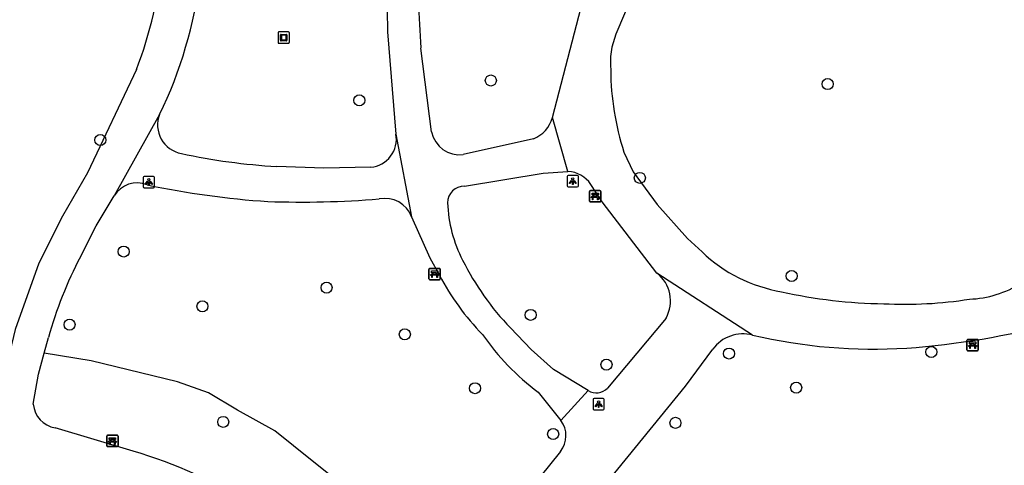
# Model space of a CAD drawing. Extents: x 161402 to 161933, y 381650 to 382313.
# Drawn here: x 161500.4 to 161587.5, y 381876.8 to 381916.2 of the extents above; entities that cross this region are included whole.
import ezdxf

# ---------------------------------------------------------------- set-up
doc = ezdxf.new("R2010")
doc.units = 0
for name, color, linetype in [('IMGEO_Bank', 7, 'Continuous'), ('IMGEO_Boom', 7, 'Continuous'), ('IMGEO_Groenvoorziening', 7, 'Continuous'), ('IMGEO_Kunstobject', 7, 'Continuous'), ('IMGEO_Lichtpunt', 7, 'Continuous'), ('IMGEO_Voetpad_gesloten', 7, 'Continuous'), ('IMGEO_Voetpad_open', 7, 'Continuous')]:
    doc.layers.add(name, color=color, linetype=linetype)

msp = doc.modelspace()

# ---------------------------------------------------------------- linework, layer by layer
at = {"layer": 'IMGEO_Bank'}
for p, q in [((161550.796, 381900.173), (161550.796, 381901.014)), ((161550.796, 381901.014), (161550.796, 381900.173)), ((161550.871, 381901.098), (161551.712, 381901.098)), ((161551.712, 381901.098), (161550.871, 381901.098)), ((161551.796, 381901.023), (161551.796, 381900.182)), ((161551.796, 381900.182), (161551.796, 381901.023)), ((161551.493, 381900.496), (161551.1, 381900.496)), ((161551.105, 381900.604), (161551.105, 381900.71)), ((161551.149, 381900.71), (161551.149, 381900.604)), ((161551.437, 381900.716), (161551.155, 381900.716)), ((161551.155, 381900.598), (161551.437, 381900.598)), ((161551.443, 381900.604), (161551.443, 381900.71)), ((161551.487, 381900.71), (161551.487, 381900.604)), ((161551.721, 381900.098), (161550.88, 381900.098)), ((161550.88, 381900.098), (161551.721, 381900.098)), ((161536.59, 381893.301), (161536.59, 381894.142)), ((161536.59, 381894.142), (161536.59, 381893.301)), ((161536.665, 381894.226), (161537.506, 381894.226)), ((161537.506, 381894.226), (161536.665, 381894.226)), ((161537.59, 381894.151), (161537.59, 381893.31)), ((161537.59, 381893.31), (161537.59, 381894.151)), ((161537.515, 381893.226), (161536.674, 381893.226)), ((161536.674, 381893.226), (161537.515, 381893.226)), ((161537.287, 381893.624), (161536.894, 381893.624)), ((161536.899, 381893.732), (161536.899, 381893.838)), ((161536.943, 381893.838), (161536.943, 381893.732)), ((161537.231, 381893.844), (161536.949, 381893.844)), ((161536.949, 381893.726), (161537.231, 381893.726)), ((161537.237, 381893.732), (161537.237, 381893.838)), ((161537.281, 381893.838), (161537.281, 381893.732)), ((161584.162, 381887.023), (161584.162, 381887.864)), ((161584.162, 381887.864), (161584.162, 381887.023)), ((161584.237, 381887.948), (161585.078, 381887.948)), ((161585.078, 381887.948), (161584.237, 381887.948)), ((161584.859, 381887.346), (161584.466, 381887.346)), ((161584.471, 381887.454), (161584.471, 381887.56)), ((161584.515, 381887.56), (161584.515, 381887.454)), ((161584.803, 381887.566), (161584.521, 381887.566)), ((161584.521, 381887.448), (161584.803, 381887.448)), ((161584.809, 381887.454), (161584.809, 381887.56)), ((161584.853, 381887.56), (161584.853, 381887.454)), ((161585.162, 381887.873), (161585.162, 381887.032)), ((161585.162, 381887.032), (161585.162, 381887.873)), ((161585.087, 381886.948), (161584.246, 381886.948)), ((161584.246, 381886.948), (161585.087, 381886.948)), ((161508.098, 381878.55), (161508.098, 381879.391)), ((161508.098, 381879.391), (161508.098, 381878.55)), ((161508.173, 381879.475), (161509.014, 381879.475)), ((161509.014, 381879.475), (161508.173, 381879.475)), ((161509.098, 381879.4), (161509.098, 381878.559)), ((161509.098, 381878.559), (161509.098, 381879.4)), ((161509.023, 381878.475), (161508.182, 381878.475)), ((161508.182, 381878.475), (161509.023, 381878.475)), ((161508.795, 381878.873), (161508.402, 381878.873)), ((161508.407, 381878.981), (161508.407, 381879.087)), ((161508.451, 381879.087), (161508.451, 381878.981)), ((161508.739, 381879.093), (161508.457, 381879.093)), ((161508.457, 381878.975), (161508.739, 381878.975)), ((161508.745, 381878.981), (161508.745, 381879.087)), ((161508.789, 381879.087), (161508.789, 381878.981))]:
    msp.add_line(p, q, dxfattribs=at)
for points in [[(161551.043, 381900.496), (161550.901, 381900.496), (161551.013, 381900.598), (161551.099, 381900.598)], [(161551.099, 381900.716), (161551.013, 381900.716), (161551.013, 381900.877), (161551.576, 381900.877), (161551.576, 381900.716), (161551.493, 381900.716)], [(161551.093, 381900.489), (161551.093, 381900.282), (161551.05, 381900.282), (161551.05, 381900.489)], [(161551.493, 381900.598), (161551.576, 381900.598), (161551.688, 381900.496), (161551.549, 381900.496)], [(161551.543, 381900.489), (161551.543, 381900.282), (161551.499, 381900.282), (161551.499, 381900.489)], [(161536.837, 381893.624), (161536.695, 381893.624), (161536.807, 381893.726), (161536.893, 381893.726)], [(161536.893, 381893.844), (161536.807, 381893.844), (161536.807, 381894.005), (161537.37, 381894.005), (161537.37, 381893.844), (161537.287, 381893.844)], [(161536.887, 381893.617), (161536.887, 381893.41), (161536.844, 381893.41), (161536.844, 381893.617)], [(161537.287, 381893.726), (161537.37, 381893.726), (161537.482, 381893.624), (161537.343, 381893.624)], [(161537.337, 381893.617), (161537.337, 381893.41), (161537.293, 381893.41), (161537.293, 381893.617)], [(161584.409, 381887.346), (161584.267, 381887.346), (161584.379, 381887.448), (161584.465, 381887.448)], [(161584.465, 381887.566), (161584.379, 381887.566), (161584.379, 381887.727), (161584.942, 381887.727), (161584.942, 381887.566), (161584.859, 381887.566)], [(161584.459, 381887.339), (161584.459, 381887.132), (161584.416, 381887.132), (161584.416, 381887.339)], [(161584.859, 381887.448), (161584.942, 381887.448), (161585.054, 381887.346), (161584.915, 381887.346)], [(161584.909, 381887.339), (161584.909, 381887.132), (161584.865, 381887.132), (161584.865, 381887.339)], [(161508.401, 381879.093), (161508.315, 381879.093), (161508.315, 381879.254), (161508.878, 381879.254), (161508.878, 381879.093), (161508.795, 381879.093)], [(161508.345, 381878.873), (161508.203, 381878.873), (161508.315, 381878.975), (161508.401, 381878.975)], [(161508.395, 381878.866), (161508.395, 381878.659), (161508.352, 381878.659), (161508.352, 381878.866)], [(161508.795, 381878.975), (161508.878, 381878.975), (161508.99, 381878.873), (161508.851, 381878.873)], [(161508.845, 381878.866), (161508.845, 381878.659), (161508.801, 381878.659), (161508.801, 381878.866)]]:
    msp.add_lwpolyline(points, dxfattribs=at)
for centre, radius, start, end in [((161550.874, 381901.02), 0.0779, 92.4484, 184.28452), ((161550.874, 381901.02), 0.0779, 92.4484, 184.28452), ((161551.718, 381901.02), 0.0779, 2.4484, 94.28452), ((161551.718, 381901.02), 0.0779, 2.4484, 94.28452), ((161550.874, 381900.176), 0.0779, 182.4484, 274.28452), ((161550.874, 381900.176), 0.0779, 182.4484, 274.28452), ((161551.043, 381900.489), 0.00671, 2.89567, 87.10433), ((161551.1, 381900.489), 0.00671, 92.89567, 177.10433), ((161551.098, 381900.709), 0.00671, 2.89567, 87.10433), ((161551.098, 381900.605), 0.00671, 272.89567, 357.10433), ((161551.155, 381900.709), 0.00671, 92.89567, 177.10433), ((161551.155, 381900.605), 0.00671, 182.89567, 267.10433), ((161551.437, 381900.709), 0.00671, 2.89567, 87.10433), ((161551.437, 381900.605), 0.00671, 272.89567, 357.10433), ((161551.494, 381900.709), 0.00671, 92.89567, 177.10433), ((161551.494, 381900.605), 0.00671, 182.89567, 267.10433), ((161551.492, 381900.489), 0.00671, 2.89567, 87.10433), ((161551.549, 381900.489), 0.00671, 92.89567, 177.10433), ((161551.718, 381900.176), 0.0779, 272.4484, 4.28452), ((161551.718, 381900.176), 0.0779, 272.4484, 4.28452), ((161536.668, 381894.148), 0.0779, 92.4484, 184.28452), ((161536.668, 381894.148), 0.0779, 92.4484, 184.28452), ((161537.512, 381894.148), 0.0779, 2.4484, 94.28452), ((161537.512, 381894.148), 0.0779, 2.4484, 94.28452), ((161536.668, 381893.304), 0.0779, 182.4484, 274.28452), ((161536.668, 381893.304), 0.0779, 182.4484, 274.28452), ((161536.837, 381893.617), 0.00671, 2.89567, 87.10433), ((161536.894, 381893.617), 0.00671, 92.89567, 177.10433), ((161536.892, 381893.837), 0.00671, 2.89567, 87.10433), ((161536.892, 381893.733), 0.00671, 272.89567, 357.10433), ((161536.949, 381893.837), 0.00671, 92.89567, 177.10433), ((161536.949, 381893.733), 0.00671, 182.89567, 267.10433), ((161537.231, 381893.837), 0.00671, 2.89567, 87.10433), ((161537.231, 381893.733), 0.00671, 272.89567, 357.10433), ((161537.288, 381893.837), 0.00671, 92.89567, 177.10433), ((161537.288, 381893.733), 0.00671, 182.89567, 267.10433), ((161537.286, 381893.617), 0.00671, 2.89567, 87.10433), ((161537.343, 381893.617), 0.00671, 92.89567, 177.10433), ((161537.512, 381893.304), 0.0779, 272.4484, 4.28452), ((161537.512, 381893.304), 0.0779, 272.4484, 4.28452), ((161584.24, 381887.87), 0.0779, 92.4484, 184.28452), ((161584.24, 381887.87), 0.0779, 92.4484, 184.28452), ((161584.409, 381887.339), 0.00671, 2.89567, 87.10433), ((161584.466, 381887.339), 0.00671, 92.89567, 177.10433), ((161584.464, 381887.559), 0.00671, 2.89567, 87.10433), ((161584.464, 381887.455), 0.00671, 272.89567, 357.10433), ((161584.521, 381887.559), 0.00671, 92.89567, 177.10433), ((161584.521, 381887.455), 0.00671, 182.89567, 267.10433), ((161584.803, 381887.559), 0.00671, 2.89567, 87.10433), ((161584.803, 381887.455), 0.00671, 272.89567, 357.10433), ((161584.86, 381887.559), 0.00671, 92.89567, 177.10433), ((161584.86, 381887.455), 0.00671, 182.89567, 267.10433), ((161584.858, 381887.339), 0.00671, 2.89567, 87.10433), ((161584.915, 381887.339), 0.00671, 92.89567, 177.10433), ((161585.084, 381887.87), 0.0779, 2.4484, 94.28452), ((161585.084, 381887.87), 0.0779, 2.4484, 94.28452), ((161584.24, 381887.026), 0.0779, 182.4484, 274.28452), ((161584.24, 381887.026), 0.0779, 182.4484, 274.28452), ((161585.084, 381887.026), 0.0779, 272.4484, 4.28452), ((161585.084, 381887.026), 0.0779, 272.4484, 4.28452), ((161508.176, 381879.397), 0.0779, 92.4484, 184.28452), ((161508.176, 381879.397), 0.0779, 92.4484, 184.28452), ((161509.02, 381879.397), 0.0779, 2.4484, 94.28452), ((161509.02, 381879.397), 0.0779, 2.4484, 94.28452), ((161508.176, 381878.553), 0.0779, 182.4484, 274.28452), ((161508.176, 381878.553), 0.0779, 182.4484, 274.28452), ((161508.345, 381878.866), 0.00671, 2.89567, 87.10433), ((161508.402, 381878.866), 0.00671, 92.89567, 177.10433), ((161508.4, 381879.086), 0.00671, 2.89567, 87.10433), ((161508.4, 381878.982), 0.00671, 272.89567, 357.10433), ((161508.457, 381879.086), 0.00671, 92.89567, 177.10433), ((161508.457, 381878.982), 0.00671, 182.89567, 267.10433), ((161508.739, 381879.086), 0.00671, 2.89567, 87.10433), ((161508.739, 381878.982), 0.00671, 272.89567, 357.10433), ((161508.796, 381879.086), 0.00671, 92.89567, 177.10433), ((161508.796, 381878.982), 0.00671, 182.89567, 267.10433), ((161508.794, 381878.866), 0.00671, 2.89567, 87.10433), ((161508.851, 381878.866), 0.00671, 92.89567, 177.10433), ((161509.02, 381878.553), 0.0779, 272.4484, 4.28452), ((161509.02, 381878.553), 0.0779, 272.4484, 4.28452)]:
    msp.add_arc(centre, radius, start, end, dxfattribs=at)
at = {"layer": 'IMGEO_Boom'}
for centre in [(161542.061, 381910.831), (161571.837, 381910.514), (161530.432, 381909.076), (161507.53, 381905.566), (161555.237, 381902.226), (161509.602, 381895.714), (161568.668, 381893.558), (161527.536, 381892.527), (161516.562, 381890.875), (161545.582, 381890.115), (161504.813, 381889.259), (161534.456, 381888.399), (161563.124, 381886.698), (161581.009, 381886.838), (161552.287, 381885.72), (161540.666, 381883.634), (161569.062, 381883.684), (161518.399, 381880.66), (161558.385, 381880.573), (161547.573, 381879.583)]:
    msp.add_circle(centre, 0.489, dxfattribs=at)
at = {"layer": 'IMGEO_Groenvoorziening'}
msp.add_lwpolyline([(161538.355, 381865.785), (161536.138, 381867.956), (161531.396, 381872.781), (161528.584, 381875.354), (161526.253, 381877.203), (161522.958, 381879.856), (161519.663, 381881.706), (161517.092, 381883.234), (161514.359, 381884.198), (161506.725, 381886.048), (161502.561, 381886.722)], dxfattribs=at)
at = {"layer": 'IMGEO_Kunstobject'}
for p, q in [((161523.246, 381915.036), (161523.246, 381914.195)), ((161523.246, 381915.036), (161523.246, 381914.195)), ((161524.162, 381915.12), (161523.321, 381915.12)), ((161524.162, 381915.12), (161523.321, 381915.12)), ((161524.246, 381914.204), (161524.246, 381915.045)), ((161524.246, 381914.204), (161524.246, 381915.045)), ((161523.33, 381914.12), (161524.171, 381914.12)), ((161523.33, 381914.12), (161524.171, 381914.12)), ((161523.46, 381914.384), (161523.46, 381914.858)), ((161523.51, 381914.908), (161523.984, 381914.908)), ((161523.984, 381914.334), (161523.51, 381914.334)), ((161523.54, 381914.808), (161523.54, 381914.434)), ((161523.934, 381914.828), (161523.56, 381914.828)), ((161523.56, 381914.414), (161523.934, 381914.414)), ((161523.954, 381914.434), (161523.954, 381914.808)), ((161524.034, 381914.858), (161524.034, 381914.384))]:
    msp.add_line(p, q, dxfattribs=at)
for centre, radius, start, end in [((161523.324, 381915.042), 0.0779, 92.4484, 184.28452), ((161523.324, 381915.042), 0.0779, 92.4484, 184.28452), ((161524.168, 381915.042), 0.0779, 2.4484, 94.28452), ((161524.168, 381915.042), 0.0779, 2.4484, 94.28452), ((161523.324, 381914.198), 0.0779, 182.4484, 274.28452), ((161523.324, 381914.198), 0.0779, 182.4484, 274.28452), ((161523.51, 381914.858), 0.05, 90, 180), ((161523.51, 381914.384), 0.05, 180, 270), ((161523.56, 381914.808), 0.02, 90, 180), ((161523.56, 381914.434), 0.02, 180, 270), ((161523.934, 381914.808), 0.02, 360, 90), ((161523.934, 381914.434), 0.02, 270, 0), ((161523.984, 381914.858), 0.05, 360, 90), ((161523.984, 381914.384), 0.05, 270, 0), ((161524.168, 381914.198), 0.0779, 272.4484, 4.28452), ((161524.168, 381914.198), 0.0779, 272.4484, 4.28452)]:
    msp.add_arc(centre, radius, start, end, dxfattribs=at)
at = {"layer": 'IMGEO_Lichtpunt'}
for p, q in [((161511.324, 381902.259), (161511.324, 381901.452)), ((161511.324, 381902.259), (161511.324, 381901.452)), ((161512.226, 381902.354), (161511.418, 381902.354)), ((161512.226, 381902.354), (161511.418, 381902.354)), ((161512.32, 381901.452), (161512.32, 381902.259)), ((161512.32, 381901.452), (161512.32, 381902.259)), ((161548.806, 381902.342), (161548.806, 381901.535)), ((161548.806, 381902.342), (161548.806, 381901.535)), ((161549.708, 381902.437), (161548.9, 381902.437)), ((161549.708, 381902.437), (161548.9, 381902.437)), ((161549.802, 381901.535), (161549.802, 381902.342)), ((161549.802, 381901.535), (161549.802, 381902.342)), ((161511.418, 381901.358), (161512.226, 381901.358)), ((161511.418, 381901.358), (161512.226, 381901.358)), ((161548.9, 381901.441), (161549.708, 381901.441)), ((161548.9, 381901.441), (161549.708, 381901.441)), ((161551.097, 381882.629), (161551.097, 381881.822)), ((161551.097, 381882.629), (161551.097, 381881.822)), ((161551.999, 381882.724), (161551.191, 381882.724)), ((161551.999, 381882.724), (161551.191, 381882.724)), ((161552.093, 381881.822), (161552.093, 381882.629)), ((161552.093, 381881.822), (161552.093, 381882.629)), ((161551.191, 381881.728), (161551.999, 381881.728)), ((161551.191, 381881.728), (161551.999, 381881.728))]:
    msp.add_line(p, q, dxfattribs=at)
for points in [[(161511.698, 381901.923), (161511.737, 381901.895), (161511.549, 381901.633), (161511.511, 381901.66), (161511.698, 381901.923)], [(161511.91, 381901.895), (161511.948, 381901.922), (161512.135, 381901.66), (161512.096, 381901.632), (161511.91, 381901.895)], [(161549.18, 381902.006), (161549.219, 381901.978), (161549.031, 381901.716), (161548.993, 381901.743), (161549.18, 381902.006)], [(161549.282, 381901.958), (161549.329, 381901.958), (161549.329, 381901.636), (161549.282, 381901.636), (161549.282, 381901.958)], [(161549.392, 381901.978), (161549.43, 381902.005), (161549.617, 381901.743), (161549.578, 381901.715), (161549.392, 381901.978)], [(161511.8, 381901.875), (161511.847, 381901.875), (161511.847, 381901.553), (161511.8, 381901.553), (161511.8, 381901.875)], [(161551.471, 381882.293), (161551.51, 381882.265), (161551.322, 381882.003), (161551.284, 381882.03), (161551.471, 381882.293)], [(161551.573, 381882.245), (161551.62, 381882.245), (161551.62, 381881.923), (161551.573, 381881.923), (161551.573, 381882.245)], [(161551.683, 381882.265), (161551.721, 381882.292), (161551.908, 381882.03), (161551.869, 381882.002), (161551.683, 381882.265)]]:
    msp.add_lwpolyline(points, dxfattribs=at)
for centre in [(161511.823, 381902.057), (161549.305, 381902.14), (161551.596, 381882.427)]:
    msp.add_circle(centre, 0.0994, dxfattribs=at)
for centre, start, end in [((161511.418, 381902.259), 90, 180), ((161511.418, 381902.259), 90, 180), ((161512.226, 381902.259), 0, 90), ((161512.226, 381902.259), 0, 90), ((161548.9, 381902.342), 90, 180), ((161548.9, 381902.342), 90, 180), ((161549.708, 381902.342), 0, 90), ((161549.708, 381902.342), 0, 90), ((161511.418, 381901.452), 180, 270), ((161511.418, 381901.452), 180, 270), ((161512.226, 381901.452), 270, 0), ((161512.226, 381901.452), 270, 360), ((161548.9, 381901.535), 180, 270), ((161548.9, 381901.535), 180, 270), ((161549.708, 381901.535), 270, 0), ((161549.708, 381901.535), 270, 360), ((161551.191, 381882.629), 90, 180), ((161551.191, 381882.629), 90, 180), ((161551.999, 381882.629), 0, 90), ((161551.999, 381882.629), 0, 90), ((161551.191, 381881.822), 180, 270), ((161551.191, 381881.822), 180, 270), ((161551.999, 381881.822), 270, 0), ((161551.999, 381881.822), 270, 360)]:
    msp.add_arc(centre, 0.0946, start, end, dxfattribs=at)
at = {"layer": 'IMGEO_Voetpad_gesloten'}
for points in [[(161534.991, 381946.237), (161534.202, 381939.899), (161533.225, 381929.262), (161532.824, 381921.008), (161532.917, 381915.131), (161533.668, 381906.095)], [(161536.821, 381906.283), (161535.887, 381913.704)], [(161510.726, 381911.8), (161506.39, 381902.662), (161504.183, 381898.833), (161502.1, 381894.678), (161500, 381888.837), (161499.544, 381886.845)], [(161512.772, 381907.835), (161508.762, 381900.641)], [(161548.883, 381902.79), (161547.504, 381907.557)], [(161533.668, 381906.095), (161535.054, 381898.778)], [(161545.833, 381905.678), (161539.626, 381904.277)], [(161531.453, 381903.158), (161527.299, 381903.084), (161523.146, 381903.228)], [(161539.729, 381901.498), (161546.683, 381902.644), (161548.883, 381902.79)], [(161505.779, 381895.254), (161507.179, 381897.998), (161508.762, 381900.641)], [(161535.054, 381898.778), (161536.662, 381895.157), (161537.511, 381893.631)], [(161565.21, 381888.334), (161556.743, 381893.799)], [(161557.552, 381889.834), (161552.384, 381883.647)], [(161550.671, 381883.421), (161547.596, 381885.294), (161545.621, 381887.052), (161543.794, 381888.963)], [(161502.561, 381886.722), (161502.937, 381888.104)], [(161501.607, 381882.211), (161502.061, 381884.888), (161502.561, 381886.722)], [(161539.12, 381859.095), (161559.275, 381883.823), (161561.68, 381887.073)], [(161546.25, 381883.296), (161548.261, 381880.78)], [(161550.671, 381883.421), (161548.261, 381880.78)], [(161510.435, 381878.06), (161503.532, 381880.134)], [(161548.21, 381878.052), (161538.355, 381865.785)]]:
    msp.add_lwpolyline(points, dxfattribs=at)
for centre, radius, start, end in [((161593.932, 381918.633), 58.254, 176.62791, 184.85326), ((161474.949, 381925.549), 38.328, 338.97877, 354.29548), ((161478.809, 381924.445), 37.807, 333.93882, 353.26375), ((161515.154, 381906.899), 2.56, 158.53937, 259.71055), ((161544.795, 381908.284), 2.805, 291.72688, 344.97954), ((161539.308, 381906.797), 2.54, 191.67834, 277.18063), ((161531.207, 381905.647), 2.501, 275.64517, 10.30976), ((161526.373, 381958.454), 55.32, 257.81548, 266.656), ((161510.783, 381899.418), 2.362, 68.18118, 148.81911), ((161527.438, 381976.447), 76.481, 258.09528, 266.19084), ((161539.724, 381900.001), 1.497, 89.81342, 179.34119), ((161525.228, 381987.853), 87.765, 268.12542, 274.5531), ((161532.691, 381897.89), 2.525, 20.60382, 101.32782), ((161550.656, 381900.593), 12.442, 182.64879, 207.00169), ((161538.458, 381878.125), 36.896, 152.33809, 164.30799), ((161561.519, 381905.963), 24.56, 206.65834, 223.80392), ((161557.799, 381904.35), 22.945, 207.84874, 224.09557), ((161554.876, 381891.353), 3.077, 330.4188, 52.64534), ((161559.235, 381900.813), 21.805, 214.7537, 233.45041), ((161564.366, 381885.126), 3.317, 75.25375, 144.06212), ((161551.386, 381884.607), 1.385, 238.91008, 316.12143), ((161503.909, 381882.414), 2.31, 185.02982, 260.61997), ((161546.475, 381879.449), 2.228, 321.16631, 36.69165), ((161499.562, 381840.217), 39.374, 56.94687, 73.96911)]:
    msp.add_arc(centre, radius, start, end, dxfattribs=at)
at = {"layer": 'IMGEO_Voetpad_open'}
for points in [[(161547.504, 381907.557), (161550.812, 381920.299), (161552.618, 381924.585), (161557.189, 381933.657)], [(161557.948, 381926.29), (161553.128, 381914.927)], [(161553.828, 381904.507), (161554.655, 381902.766), (161556.782, 381899.874), (161559.457, 381896.876), (161560.737, 381895.687)], [(161556.743, 381893.799), (161551.911, 381900.094), (161550.895, 381901.649)]]:
    msp.add_lwpolyline(points, dxfattribs=at)
for centre, radius, start, end in [((161559.292, 381912.392), 6.665, 157.64728, 185.51186), ((161577.135, 381911.988), 24.478, 180.5519, 197.79517), ((161548.763, 381900.234), 2.559, 33.57023, 87.31485), ((161570.009, 381905.408), 13.434, 226.35405, 260.4051), ((161583.968, 381900.977), 9.483, 272.46036, 301.7574), ((161577.44, 381935.55), 44.453, 257.4362, 269.18972), ((161578.639, 381928.168), 37.111, 267.17728, 278.89203), ((161573.54, 381959.146), 72.162, 274.20517, 284.87807), ((161575.937, 381933.899), 46.811, 256.75278, 273.54592)]:
    msp.add_arc(centre, radius, start, end, dxfattribs=at)

doc.saveas('drawing.dxf')
